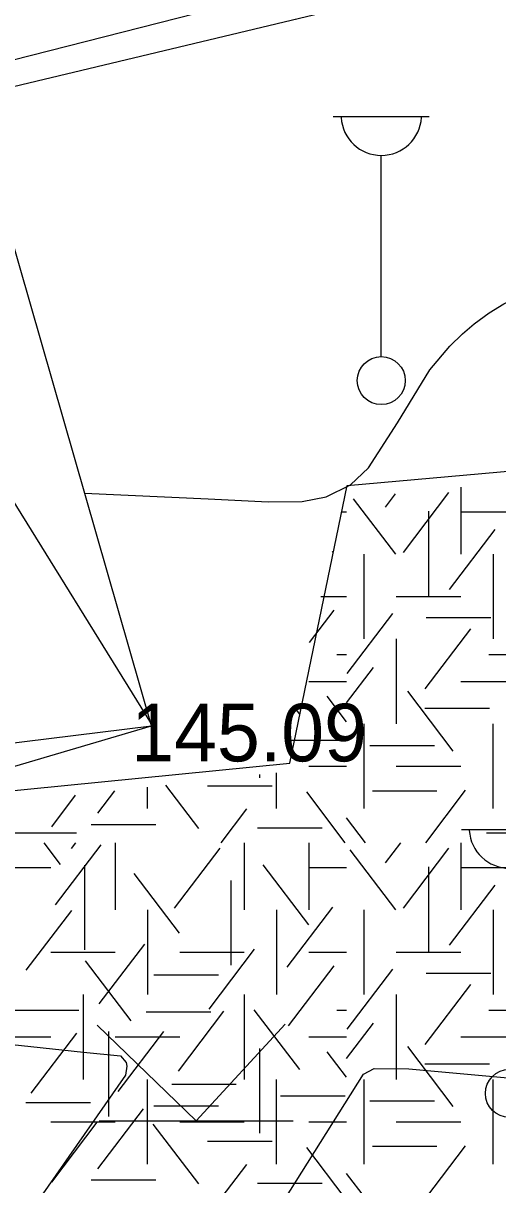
# Model space of a CAD drawing. Extents: x 419101 to 420177, y 4451541 to 4452254.
# Drawn here: x 420146.68 to 420156.56, y 4452110.65 to 4452134.86 of the extents above; entities that cross this region are included whole.
import ezdxf

# ---------------------------------------------------------------- set-up
doc = ezdxf.new("R2010")
doc.units = 0
for name, color, linetype in [('2_KADASTRO', 7, 'Continuous'), ('3_HALİHAZIR', 7, 'Continuous'), ('Level 41', 7, 'Continuous'), ('Level 62', 7, 'Continuous')]:
    doc.layers.add(name, color=color, linetype=linetype)

msp = doc.modelspace()

# ---------------------------------------------------------------- linework, layer by layer
at = {"layer": '2_KADASTRO'}
msp.add_lwpolyline([(420078.57, 4452161.14), (420080.63, 4452170.78), (420084.72, 4452170.81), (420099.488, 4452214.672), (420153.638, 4452209.927), (420154.288, 4452212.177), (420165.255, 4452211.144), (420165.506, 4452207.964), (420167.524, 4452185.687), (420167.882, 4452181.736), (420170.44, 4452153.51), (420163.16, 4452143.11), (420161.257, 4452140.391), (420159.1, 4452137.31), (420139.54, 4452132.32), (420137.949, 4452132.791), (420124.62, 4452136.74), (420120.22, 4452156.34), (420080.33, 4452158.99)], close=True, dxfattribs=at)
at = {"layer": '3_HALİHAZIR'}
for p, q in [((420153.137, 4452132.91), (420155.137, 4452132.91)), ((420154.137, 4452127.909), (420154.137, 4452132.102)), ((420143.064, 4452130.394), (420149.347, 4452120.258)), ((420137.396, 4452118.74), (420149.35, 4452120.219)), ((420155.805, 4452118.057), (420157.805, 4452118.057)), ((420150.285, 4452111.989), (420148.225, 4452113.979)), ((420150.285, 4452111.989), (420152.135, 4452113.999)), ((420148.265, 4452111.989), (420152.305, 4452111.989))]:
    msp.add_line(p, q, dxfattribs=at)
for points in [[(420097.103, 4452157.865), (420119.842, 4452156.197), (420124.132, 4452133.833), (420139.444, 4452131.859), (420156.646, 4452135.979), (420167.482, 4452137.963), (420172.08, 4452138.249)], [(420147.958, 4452125.065), (420150.531, 4452124.949), (420151.784, 4452124.884), (420152.488, 4452124.89), (420152.993, 4452124.991), (420153.495, 4452125.238), (420153.869, 4452125.59), (420154.475, 4452126.527), (420155.15, 4452127.631), (420155.563, 4452128.128), (420155.825, 4452128.386), (420156.07, 4452128.592), (420156.382, 4452128.819), (420156.687, 4452129.009), (420157.01, 4452129.164), (420158.684, 4452129.666), (420163.623, 4452130.873), (420172.022, 4452132.754)], [(420139.002, 4452105.896), (420135.528, 4452109.158), (420135.528, 4452109.158), (420135.527, 4452109.357), (420135.6, 4452109.519), (420138.324, 4452114.091), (420138.548, 4452114.265), (420138.937, 4452114.324), (420144.898, 4452113.746), (420147.94, 4452113.416), (420148.706, 4452113.34), (420148.827, 4452113.202), (420148.843, 4452113.126), (420148.811, 4452112.938), (420142.302, 4452103.594)], [(420147.527, 4452101.489), (420147.316, 4452101.621), (420147.195, 4452101.763), (420146.972, 4452102.085), (420146.991, 4452102.188), (420153.765, 4452112.958), (420153.987, 4452113.075), (420154.708, 4452113.071), (420160.274, 4452112.563), (420163.412, 4452112.178), (420164.15, 4452112.003), (420164.49, 4452111.78), (420164.688, 4452111.578), (420164.838, 4452111.335), (420164.867, 4452111.244), (420165.089, 4452110.705)]]:
    msp.add_lwpolyline(points, dxfattribs=at)
msp.add_lwpolyline([(420143.064, 4452130.394), (420145.731, 4452121.076), (420137.396, 4452118.74), (420138.084, 4452116.889), (420149.35, 4452120.219), (420146.139, 4452131.396)], close=True, dxfattribs=at)
for centre in [(420154.137, 4452127.409), (420156.805, 4452112.557)]:
    msp.add_circle(centre, 0.5, dxfattribs=at)
for centre in [(420154.137, 4452132.939), (420156.805, 4452118.087)]:
    msp.add_arc(centre, 0.837, 183.298, 356.9072, dxfattribs=at)
at = {"layer": 'Level 41'}
for p, q in [((420155.792, 4452125.191), (420155.792, 4452123.793)), ((420154.437, 4452123.793), (420153.56, 4452124.948)), ((420154.226, 4452124.774), (420154.435, 4452125.049)), ((420154.597, 4452123.828), (420155.546, 4452125.078)), ((420153.324, 4452124.677), (420153.416, 4452124.677)), ((420155.117, 4452124.689), (420155.117, 4452122.922)), ((420155.792, 4452124.677), (420157.135, 4452124.677)), ((420155.557, 4452123.056), (420156.506, 4452124.306)), ((420153.113, 4452123.833), (420153.126, 4452123.85)), ((420153.778, 4452122.026), (420153.778, 4452123.793)), ((420156.464, 4452123.793), (420156.464, 4452122.026)), ((420152.882, 4452122.909), (420153.416, 4452122.909)), ((420154.449, 4452122.909), (420155.792, 4452122.909)), ((420152.643, 4452121.953), (420153.153, 4452122.623)), ((420153.426, 4452121.305), (420154.375, 4452122.554)), ((420155.051, 4452120.988), (420156, 4452122.238)), ((420155.073, 4452122.475), (420156.416, 4452122.475)), ((420154.449, 4452122.026), (420154.449, 4452120.259)), ((420153.212, 4452121.702), (420153.416, 4452121.702)), ((420156.379, 4452121.702), (420157.722, 4452121.702)), ((420153.416, 4452120.696), (420153.975, 4452121.432)), ((420152.628, 4452121.142), (420153.416, 4452121.142)), ((420155.792, 4452121.142), (420157.135, 4452121.142)), ((420153.416, 4452120.302), (420153.01, 4452120.836)), ((420155.636, 4452119.691), (420154.687, 4452120.941)), ((420152.442, 4452120.462), (420152.313, 4452120.632)), ((420155.046, 4452120.582), (420156.389, 4452120.582)), ((420153.778, 4452118.491), (420153.778, 4452120.259)), ((420156.464, 4452118.491), (420156.464, 4452120.259)), ((420152.134, 4452119.916), (420153.382, 4452119.916)), ((420153.901, 4452119.81), (420155.244, 4452119.81)), ((420152.628, 4452119.375), (420153.416, 4452119.375)), ((420154.449, 4452119.375), (420155.792, 4452119.375)), ((420151.603, 4452119.199), (420151.603, 4452119.136)), ((420151.957, 4452118.491), (420151.957, 4452119.239)), ((420148.235, 4452118.394), (420148.589, 4452118.861)), ((420149.271, 4452118.491), (420149.271, 4452118.937)), ((420150.338, 4452118.08), (420149.653, 4452118.98)), ((420150.521, 4452118.968), (420151.864, 4452118.968)), ((420153.955, 4452118.864), (420155.297, 4452118.864)), ((420155.063, 4452117.782), (420155.892, 4452118.873)), ((420147.275, 4452118.115), (420147.772, 4452118.769)), ((420153.387, 4452117.782), (420152.585, 4452118.838)), ((420150.804, 4452117.782), (420151.341, 4452118.488)), ((420148.098, 4452118.163), (420149.441, 4452118.163)), ((420153.81, 4452117.782), (420153.416, 4452118.3)), ((420146.446, 4452117.988), (420147.789, 4452117.988)), ((420151.56, 4452118.094), (420152.903, 4452118.094)), ((420156.325, 4452117.988), (420157.668, 4452117.988)), ((420147.462, 4452117.33), (420147.118, 4452117.782)), ((420147.355, 4452116.488), (420148.305, 4452117.738)), ((420147.688, 4452117.662), (420147.779, 4452117.782)), ((420148.599, 4452117.782), (420148.599, 4452116.384)), ((420149.832, 4452116.419), (420150.781, 4452117.669)), ((420151.285, 4452117.782), (420151.285, 4452116.384)), ((420152.628, 4452117.782), (420152.628, 4452116.384)), ((420152.628, 4452117.782), (420152.628, 4452116.384)), ((420154.226, 4452117.365), (420154.543, 4452117.782)), ((420154.597, 4452116.419), (420155.546, 4452117.669)), ((420155.792, 4452117.782), (420155.792, 4452116.384)), ((420154.437, 4452116.384), (420153.488, 4452117.634)), ((420145.913, 4452117.268), (420147.256, 4452117.268)), ((420147.955, 4452117.315), (420147.955, 4452115.548)), ((420152.629, 4452116.068), (420151.68, 4452117.317)), ((420152.628, 4452117.268), (420153.416, 4452117.268)), ((420155.117, 4452117.28), (420155.117, 4452115.513)), ((420155.792, 4452117.268), (420157.135, 4452117.268)), ((420149.939, 4452115.893), (420148.99, 4452117.142)), ((420151.003, 4452116.994), (420151.003, 4452115.227)), ((420155.557, 4452115.647), (420156.506, 4452116.897)), ((420152.177, 4452115.191), (420153.126, 4452116.441)), ((420146.744, 4452115.122), (420147.693, 4452116.372)), ((420149.271, 4452116.384), (420149.271, 4452114.617)), ((420151.957, 4452116.384), (420151.957, 4452114.617)), ((420151.957, 4452116.384), (420151.957, 4452114.617)), ((420153.778, 4452114.617), (420153.778, 4452116.384)), ((420156.464, 4452116.384), (420156.464, 4452114.617)), ((420147.256, 4452115.5), (420148.599, 4452115.5)), ((420148.261, 4452114.421), (420149.212, 4452115.67)), ((420149.942, 4452115.5), (420151.285, 4452115.5)), ((420150.552, 4452114.316), (420151.501, 4452115.566)), ((420152.628, 4452115.5), (420153.416, 4452115.5)), ((420154.449, 4452115.5), (420155.792, 4452115.5)), ((420148.927, 4452114.071), (420147.977, 4452115.32)), ((420149.402, 4452115.03), (420150.745, 4452115.03)), ((420152.203, 4452113.965), (420153.153, 4452115.214)), ((420153.426, 4452113.896), (420154.375, 4452115.145)), ((420155.073, 4452115.066), (420156.416, 4452115.066)), ((420155.051, 4452113.579), (420156, 4452114.829)), ((420147.928, 4452114.617), (420147.928, 4452112.85)), ((420151.285, 4452114.617), (420151.285, 4452112.85)), ((420154.449, 4452114.617), (420154.449, 4452112.85)), ((420146.5, 4452114.293), (420147.843, 4452114.293)), ((420149.242, 4452114.26), (420150.585, 4452114.26)), ((420149.912, 4452113.019), (420150.862, 4452114.269)), ((420152.442, 4452113.053), (420151.493, 4452114.302)), ((420153.212, 4452114.293), (420153.416, 4452114.293)), ((420156.379, 4452114.293), (420157.722, 4452114.293)), ((420153.416, 4452113.287), (420153.975, 4452114.023)), ((420146.849, 4452112.563), (420147.799, 4452113.813)), ((420148.46, 4452113.845), (420148.46, 4452112.077)), ((420148.66, 4452112.599), (420149.609, 4452113.848)), ((420145.913, 4452113.733), (420147.256, 4452113.733)), ((420148.599, 4452113.733), (420149.942, 4452113.733)), ((420152.628, 4452113.733), (420153.416, 4452113.733)), ((420155.636, 4452112.282), (420154.687, 4452113.532)), ((420155.792, 4452113.733), (420157.135, 4452113.733)), ((420151.603, 4452113.495), (420151.603, 4452111.727)), ((420153.416, 4452112.893), (420153.01, 4452113.427)), ((420155.046, 4452113.173), (420156.389, 4452113.173)), ((420149.271, 4452111.082), (420149.271, 4452112.85)), ((420151.957, 4452111.082), (420151.957, 4452112.85)), ((420153.778, 4452111.082), (420153.778, 4452112.85)), ((420156.464, 4452111.082), (420156.464, 4452112.85)), ((420149.776, 4452112.752), (420151.119, 4452112.752)), ((420146.739, 4452112.367), (420148.082, 4452112.367)), ((420152.039, 4452112.507), (420153.382, 4452112.507)), ((420153.901, 4452112.401), (420155.244, 4452112.401)), ((420148.235, 4452110.985), (420149.184, 4452112.235)), ((420149.402, 4452112.296), (420150.745, 4452112.296)), ((420147.256, 4452111.966), (420148.599, 4452111.966)), ((420147.275, 4452110.706), (420148.224, 4452111.955)), ((420150.338, 4452110.671), (420149.388, 4452111.92)), ((420149.942, 4452111.966), (420151.285, 4452111.966)), ((420152.628, 4452111.966), (420153.416, 4452111.966)), ((420154.449, 4452111.966), (420155.792, 4452111.966)), ((420150.521, 4452111.559), (420151.864, 4452111.559)), ((420153.387, 4452110.373), (420152.585, 4452111.429)), ((420153.955, 4452111.455), (420155.297, 4452111.455)), ((420155.063, 4452110.373), (420155.892, 4452111.464)), ((420150.804, 4452110.373), (420151.341, 4452111.079)), ((420153.81, 4452110.373), (420153.416, 4452110.891)), ((420148.098, 4452110.754), (420149.441, 4452110.754)), ((420151.56, 4452110.685), (420152.903, 4452110.685))]:
    msp.add_line(p, q, dxfattribs=at)
at = {"layer": 'Level 62'}
msp.add_lwpolyline([(420054.845, 4452102.761), (420054.999, 4452103.752), (420063.603, 4452102.816), (420071.375, 4452104.142), (420071.341, 4452102.915), (420083.639, 4452105.011), (420084.46, 4452106.077), (420109.119, 4452109.905), (420109.141, 4452110.697), (420133.851, 4452112.68), (420137.379, 4452117.969), (420152.234, 4452119.439), (420153.425, 4452125.223), (420171.96, 4452126.88)], dxfattribs=at)

# ---------------------------------------------------------------- texts
at = {"layer": '3_HALİHAZIR'}
msp.add_text('145.09 ', height=1.2, rotation=359.9979, dxfattribs=at).set_placement((420148.931, 4452119.476))

doc.saveas('drawing.dxf')
